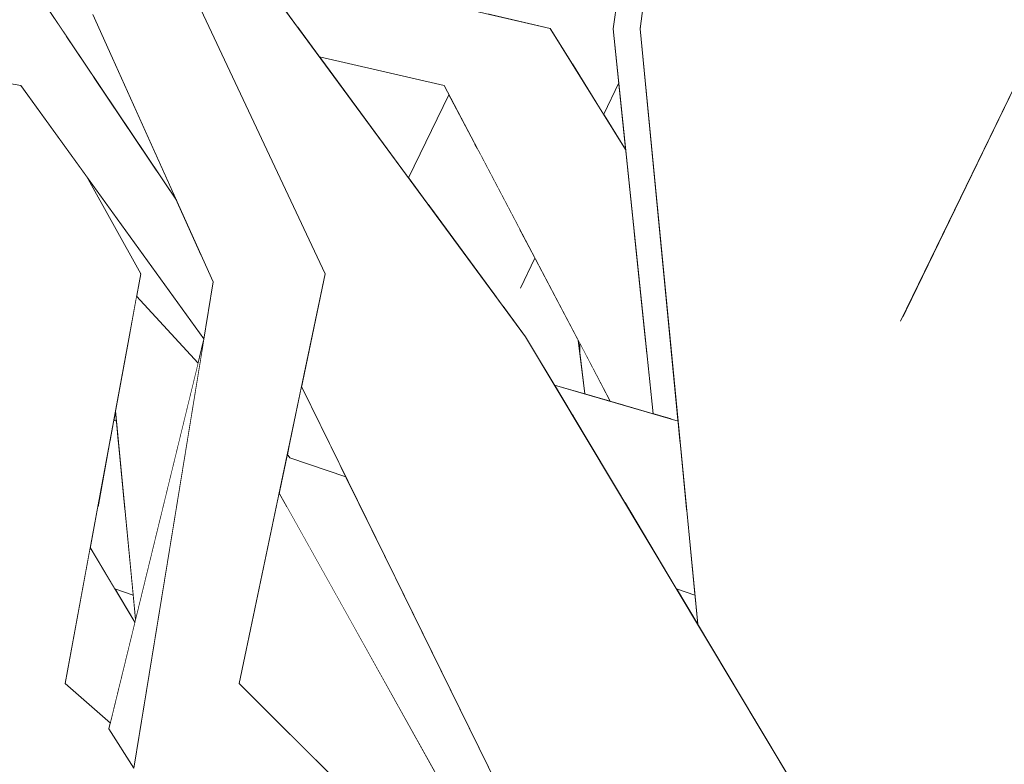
# Model space of a CAD drawing. Extents: x -289599 to -184549, y 66678 to 295474.
# Tile 452 of 656: x -250705 to -250624, y 71581 to 71642. Entities that reach past the tile are written whole.
import ezdxf

# ---------------------------------------------------------------- set-up
doc = ezdxf.new("R2010")
doc.units = 0
doc.header["$MEASUREMENT"] = 0
doc.linetypes.add('Wipeout_Contour', pattern=[1000, 0, -1000])
doc.layers.add('arch drzewa', color=8, linetype='Continuous')
doc.layers.add('arch drzewa_Nr_Pióra__4', color=8, linetype='Continuous', lineweight=9)

msp = doc.modelspace()

# ---------------------------------------------------------------- wipeouts: each hides what was drawn before it
at = {"color": 254, "linetype": 'Wipeout_Contour', "lineweight": 0, "ltscale": 1789200.978739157}
msp.add_wipeout([(-250623.008, 71642.939), (-250641.806, 71641.646), (-250626.625, 71567.701), (-250614.889, 71581.21), (-250621.562, 71631.944), (-250632.795, 71617.358), (-250622.442, 71638.636)], dxfattribs=at).dxf.layer = 'arch drzewa'
at = {"color": 254, "linetype": 'Wipeout_Contour', "lineweight": 0, "ltscale": 1278148.082754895}
msp.add_wipeout([(-250656.536, 71641.279), (-250651.744, 71609.162), (-250651.18, 71608.997), (-250654.305, 71641.279), (-250654.29, 71641.395)], dxfattribs=at).dxf.layer = 'arch drzewa'
at = {"color": 254, "linetype": 'Wipeout_Contour', "lineweight": 0, "ltscale": 1278237.270412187}
msp.add_wipeout([(-250683.455, 71605.86), (-250674.414, 71596.015), (-250678.55, 71604.416), (-250683.165, 71605.979), (-250683.37, 71606.263)], dxfattribs=at).dxf.layer = 'arch drzewa'
at = {"color": 254, "linetype": 'Wipeout_Contour', "lineweight": 0, "ltscale": 766847.491277}
msp.add_wipeout([(-250649.793, 71594.675), (-250651.304, 71595.187), (-250649.561, 71592.28)], dxfattribs=at).dxf.layer = 'arch drzewa'
at = {"color": 254, "linetype": 'Wipeout_Contour', "lineweight": 0, "ltscale": 1789546.980384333}
msp.add_wipeout([(-250701.666, 71587.389), (-250711.752, 71580.419), (-250661.692, 71545.629), (-250677.797, 71562.467), (-250696.019, 71580.419), (-250698.06, 71583.654), (-250697.94, 71584.146)], dxfattribs=at).dxf.layer = 'arch drzewa'

# ---------------------------------------------------------------- next in the draw order: wipeouts: each hides what was drawn before it
at = {"color": 254, "linetype": 'Wipeout_Contour', "lineweight": 0, "ltscale": 766881.492068}
msp.add_wipeout([(-250651.744, 71609.162), (-250656.536, 71641.279), (-250653.23, 71609.594)], dxfattribs=at).dxf.layer = 'arch drzewa'
at = {"color": 254, "linetype": 'Wipeout_Contour', "lineweight": 0, "ltscale": 1022383.6687884}
msp.add_wipeout([(-250626.625, 71567.701), (-250641.806, 71641.646), (-250632.266, 71560.09), (-250631.588, 71561.987)], dxfattribs=at).dxf.layer = 'arch drzewa'
at = {"color": 254, "linetype": 'Wipeout_Contour', "lineweight": 0, "ltscale": 767006.066657}
msp.add_wipeout([(-250701.666, 71587.389), (-250695.439, 71621.125), (-250705.51, 71620.446)], dxfattribs=at).dxf.layer = 'arch drzewa'
at = {"color": 254, "linetype": 'Wipeout_Contour', "lineweight": 0, "ltscale": 1278162.003764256}
msp.add_wipeout([(-250684.041, 71603.073), (-250660.152, 71560.393), (-250653.739, 71554.026), (-250674.414, 71596.015), (-250683.455, 71605.86)], dxfattribs=at).dxf.layer = 'arch drzewa'
at = {"color": 254, "linetype": 'Wipeout_Contour', "lineweight": 0, "ltscale": 766721.079562}
msp.add_wipeout([(-250589.763, 71603.586), (-250624.345, 71561.187), (-250622.104, 71563.759)], dxfattribs=at).dxf.layer = 'arch drzewa'

# ---------------------------------------------------------------- next in the draw order: wipeouts: each hides what was drawn before it
at = {"color": 254, "linetype": 'Wipeout_Contour', "lineweight": 0, "ltscale": 1533818.763060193}
msp.add_wipeout([(-250655.413, 71649.23), (-250656.536, 71641.279), (-250654.29, 71641.395), (-250653.233, 71649.695), (-250654.281, 71651.735), (-250655.098, 71648.565)], dxfattribs=at).dxf.layer = 'arch drzewa'
at = {"color": 254, "linetype": 'Wipeout_Contour', "lineweight": 0, "ltscale": 1022710.493713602}
msp.add_wipeout([(-250705.305, 71636.598), (-250712.175, 71637.867), (-250695.439, 71621.125), (-250699.912, 71629.139)], dxfattribs=at).dxf.layer = 'arch drzewa'
at = {"color": 254, "linetype": 'Wipeout_Contour', "lineweight": 0, "ltscale": 767008.965354}
msp.add_wipeout([(-250705.51, 71620.446), (-250711.752, 71580.419), (-250701.666, 71587.389)], dxfattribs=at).dxf.layer = 'arch drzewa'
at = {"color": 254, "linetype": 'Wipeout_Contour', "lineweight": 0, "ltscale": 766880.771616}
msp.add_wipeout([(-250657.267, 71615.51), (-250653.739, 71614.477), (-250653.869, 71615.725)], dxfattribs=at).dxf.layer = 'arch drzewa'
at = {"color": 254, "linetype": 'Wipeout_Contour', "lineweight": 0, "ltscale": 766708.249627}
msp.add_wipeout([(-250624.345, 71561.187), (-250589.763, 71603.586), (-250594.012, 71605.24)], dxfattribs=at).dxf.layer = 'arch drzewa'

# ---------------------------------------------------------------- next in the draw order: wipeouts: each hides what was drawn before it
at = {"color": 254, "linetype": 'Wipeout_Contour', "lineweight": 0, "ltscale": 1022553.818364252}
msp.add_wipeout([(-250661.709, 71641.311), (-250671.472, 71640.499), (-250654.79, 71624.541), (-250655.499, 71631.335)], dxfattribs=at).dxf.layer = 'arch drzewa'
at = {"color": 254, "linetype": 'Wipeout_Contour', "lineweight": 0, "ltscale": 1022721.912906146}
msp.add_wipeout([(-250714.647, 71638.324), (-250705.51, 71620.446), (-250695.439, 71621.125), (-250712.175, 71637.867)], dxfattribs=at).dxf.layer = 'arch drzewa'
at = {"color": 254, "linetype": 'Wipeout_Contour', "lineweight": 0, "ltscale": 766880.012666}
msp.add_wipeout([(-250657.267, 71615.51), (-250653.723, 71614.32), (-250653.739, 71614.477)], dxfattribs=at).dxf.layer = 'arch drzewa'
at = {"color": 254, "linetype": 'Wipeout_Contour', "lineweight": 0, "ltscale": 1534040.619636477}
msp.add_wipeout([(-250730.303, 71603.073), (-250706.413, 71560.393), (-250700.001, 71554.026), (-250704.924, 71564.025), (-250720.675, 71596.015), (-250729.717, 71605.86)], dxfattribs=at).dxf.layer = 'arch drzewa'
at = {"color": 254, "linetype": 'Wipeout_Contour', "lineweight": 0, "ltscale": 766734.212155}
msp.add_wipeout([(-250594.012, 71605.24), (-250631.588, 71561.987), (-250624.345, 71561.187)], dxfattribs=at).dxf.layer = 'arch drzewa'

# ---------------------------------------------------------------- next in the draw order: wipeouts: each hides what was drawn before it
at = {"color": 254, "linetype": 'Wipeout_Contour', "lineweight": 0, "ltscale": 1022637.503111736}
msp.add_wipeout([(-250686.676, 71647.084), (-250686.303, 71646.552), (-250684.671, 71644.337), (-250661.709, 71641.311)], dxfattribs=at).dxf.layer = 'arch drzewa'
at = {"color": 254, "linetype": 'Wipeout_Contour', "lineweight": 0, "ltscale": 1533989.338408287}
msp.add_wipeout([(-250690.234, 71615.755), (-250699.912, 71629.139), (-250695.439, 71621.125), (-250695.779, 71619.283), (-250690.71, 71613.76), (-250690.256, 71615.621)], dxfattribs=at).dxf.layer = 'arch drzewa'
at = {"color": 254, "linetype": 'Wipeout_Contour', "lineweight": 0, "ltscale": 1022503.778355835}
msp.add_wipeout([(-250657.267, 71615.51), (-250655.657, 71610.301), (-250653.23, 71609.594), (-250653.723, 71614.32)], dxfattribs=at).dxf.layer = 'arch drzewa'

# ---------------------------------------------------------------- next in the draw order: wipeouts: each hides what was drawn before it
at = {"color": 254, "linetype": 'Wipeout_Contour', "lineweight": 0, "ltscale": 1022535.128333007}
msp.add_wipeout([(-250671.472, 71640.499), (-250657.267, 71615.51), (-250653.869, 71615.725), (-250654.79, 71624.541)], dxfattribs=at).dxf.layer = 'arch drzewa'

# ---------------------------------------------------------------- next in the draw order: wipeouts: each hides what was drawn before it
at = {"color": 254, "linetype": 'Wipeout_Contour', "lineweight": 0, "ltscale": 2044814.836226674}
msp.add_wipeout([(-250654.305, 71641.279), (-250644.872, 71584.456), (-250633.505, 71565.492), (-250635.933, 71560.351), (-250638.76, 71547.643), (-250638.111, 71543.73), (-250632.266, 71560.09), (-250641.806, 71641.646)], dxfattribs=at).dxf.layer = 'arch drzewa'
at = {"color": 254, "linetype": 'Wipeout_Contour', "lineweight": 0, "ltscale": 766927.068079}
msp.add_wipeout([(-250657.267, 71615.51), (-250671.472, 71640.499), (-250670.449, 71636.598)], dxfattribs=at).dxf.layer = 'arch drzewa'

# ---------------------------------------------------------------- next in the draw order: wipeouts: each hides what was drawn before it
at = {"color": 254, "linetype": 'Wipeout_Contour', "lineweight": 0, "ltscale": 1022513.121016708}
msp.add_wipeout([(-250632.394, 71741.488), (-250641.806, 71641.646), (-250623.008, 71642.939), (-250629.37, 71740.648)], dxfattribs=at).dxf.layer = 'arch drzewa'
at = {"color": 254, "linetype": 'Wipeout_Contour', "lineweight": 0, "ltscale": 1022617.720713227}
msp.add_wipeout([(-250661.709, 71641.311), (-250684.671, 71644.337), (-250683.672, 71642.981), (-250671.472, 71640.499)], dxfattribs=at).dxf.layer = 'arch drzewa'
at = {"color": 254, "linetype": 'Wipeout_Contour', "lineweight": 0, "ltscale": 766856.207452}
msp.add_wipeout([(-250644.872, 71584.456), (-250654.305, 71641.279), (-250649.561, 71592.28)], dxfattribs=at).dxf.layer = 'arch drzewa'
at = {"color": 254, "linetype": 'Wipeout_Contour', "lineweight": 0, "ltscale": 1022530.553781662}
msp.add_wipeout([(-250657.267, 71615.51), (-250670.449, 71636.598), (-250656.767, 71610.625), (-250655.657, 71610.301)], dxfattribs=at).dxf.layer = 'arch drzewa'

# ---------------------------------------------------------------- next in the draw order: wipeouts: each hides what was drawn before it
at = {"color": 254, "linetype": 'Wipeout_Contour', "lineweight": 0, "ltscale": 766909.067454}
msp.add_wipeout([(-250641.806, 71641.646), (-250632.394, 71741.488), (-250640.243, 71711.451)], dxfattribs=at).dxf.layer = 'arch drzewa'
at = {"color": 254, "linetype": 'Wipeout_Contour', "lineweight": 0, "ltscale": 766973.578808}
msp.add_wipeout([(-250683.672, 71642.981), (-250682.559, 71641.471), (-250671.472, 71640.499)], dxfattribs=at).dxf.layer = 'arch drzewa'
at = {"color": 254, "linetype": 'Wipeout_Contour', "lineweight": 0, "ltscale": 766901.757463}
msp.add_wipeout([(-250657.307, 71634.24), (-250655.499, 71631.335), (-250656.071, 71636.82)], dxfattribs=at).dxf.layer = 'arch drzewa'
at = {"color": 254, "linetype": 'Wipeout_Contour', "lineweight": 0, "ltscale": 1022503.364053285}
msp.add_wipeout([(-250661.359, 71611.963), (-250659.934, 71609.584), (-250651.014, 71607.286), (-250651.18, 71608.997)], dxfattribs=at).dxf.layer = 'arch drzewa'
at = {"color": 254, "linetype": 'Wipeout_Contour', "lineweight": 0, "ltscale": 1022481.595752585}
msp.add_wipeout([(-250696.019, 71580.419), (-250640.704, 71536.474), (-250639.488, 71539.875), (-250687.338, 71587.389)], dxfattribs=at).dxf.layer = 'arch drzewa'

# ---------------------------------------------------------------- next in the draw order: wipeouts: each hides what was drawn before it
at = {"color": 254, "linetype": 'Wipeout_Contour', "lineweight": 0, "ltscale": 3067673.834574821}
msp.add_wipeout([(-250653.233, 71649.695), (-250654.305, 71641.279), (-250641.806, 71641.646), (-250640.243, 71711.451), (-250640.792, 71709.744), (-250643.977, 71710.008), (-250639.756, 71733.179), (-250639.149, 71760.285), (-250649.311, 71680.491), (-250643.922, 71671.668), (-250646.168, 71667.969), (-250652.652, 71648.565)], dxfattribs=at).dxf.layer = 'arch drzewa'
at = {"color": 254, "linetype": 'Wipeout_Contour', "lineweight": 0, "ltscale": 1277993.895095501}
msp.add_wipeout([(-250595.893, 71693.199), (-250632.795, 71617.358), (-250621.562, 71631.944), (-250621.027, 71629.809), (-250618.636, 71622.714)], dxfattribs=at).dxf.layer = 'arch drzewa'
at = {"color": 254, "linetype": 'Wipeout_Contour', "lineweight": 0, "ltscale": 1533821.390246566}
msp.add_wipeout([(-250655.965, 71650.396), (-250659.857, 71638.336), (-250657.307, 71634.24), (-250656.071, 71636.82), (-250656.536, 71641.279), (-250655.413, 71649.23)], dxfattribs=at).dxf.layer = 'arch drzewa'
at = {"color": 254, "linetype": 'Wipeout_Contour', "lineweight": 0, "ltscale": 1022618.196401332}
msp.add_wipeout([(-250671.472, 71640.499), (-250682.559, 71641.471), (-250680.724, 71638.981), (-250670.449, 71636.598)], dxfattribs=at).dxf.layer = 'arch drzewa'
at = {"color": 254, "linetype": 'Wipeout_Contour', "lineweight": 0, "ltscale": 766962.593117}
msp.add_wipeout([(-250687.338, 71587.389), (-250680.246, 71621.125), (-250689.466, 71620.446)], dxfattribs=at).dxf.layer = 'arch drzewa'
at = {"color": 254, "linetype": 'Wipeout_Contour', "lineweight": 0, "ltscale": 1022500.321799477}
msp.add_wipeout([(-250659.934, 71609.584), (-250659.844, 71609.435), (-250650.997, 71607.107), (-250651.014, 71607.286)], dxfattribs=at).dxf.layer = 'arch drzewa'

# ---------------------------------------------------------------- next in the draw order: linework, layer by layer
at = {"layer": 'arch drzewa_Nr_Pióra__4', "linetype": 'Continuous'}
for p, q in [((-250632.865, 71617.214), (-250595.893, 71693.199)), ((-250654.305, 71641.279), (-250653.233, 71649.695)), ((-250657.307, 71634.24), (-250656.071, 71636.82))]:
    msp.add_line(p, q, dxfattribs=at)

# ---------------------------------------------------------------- next in the draw order: wipeouts: each hides what was drawn before it
at = {"color": 254, "linetype": 'Wipeout_Contour', "lineweight": 0, "ltscale": 767001.097929}
msp.add_wipeout([(-250680.246, 71621.125), (-250691.715, 71645.469), (-250699.39, 71642.451)], dxfattribs=at).dxf.layer = 'arch drzewa'
at = {"color": 254, "linetype": 'Wipeout_Contour', "lineweight": 0, "ltscale": 766965.251438}
msp.add_wipeout([(-250689.466, 71620.446), (-250696.019, 71580.419), (-250687.338, 71587.389)], dxfattribs=at).dxf.layer = 'arch drzewa'
at = {"color": 254, "linetype": 'Wipeout_Contour', "lineweight": 0, "ltscale": 1022599.119982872}
msp.add_wipeout([(-250683.165, 71605.979), (-250679.052, 71605.436), (-250682.2, 71611.829), (-250683.131, 71607.401)], dxfattribs=at).dxf.layer = 'arch drzewa'
at = {"color": 254, "linetype": 'Wipeout_Contour', "lineweight": 0, "ltscale": 1022491.992279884}
msp.add_wipeout([(-250650.997, 71607.107), (-250659.844, 71609.435), (-250655.59, 71602.337), (-250650.469, 71601.661)], dxfattribs=at).dxf.layer = 'arch drzewa'

# ---------------------------------------------------------------- next in the draw order: wipeouts: each hides what was drawn before it
at = {"color": 254, "linetype": 'Wipeout_Contour', "lineweight": 0, "ltscale": 766991.067029}
msp.add_wipeout([(-250699.39, 71642.451), (-250689.466, 71620.446), (-250680.246, 71621.125)], dxfattribs=at).dxf.layer = 'arch drzewa'
at = {"color": 254, "linetype": 'Wipeout_Contour', "lineweight": 0, "ltscale": 766973.055864}
msp.add_wipeout([(-250698.06, 71583.654), (-250696.019, 71580.419), (-250690.256, 71615.621)], dxfattribs=at).dxf.layer = 'arch drzewa'
at = {"color": 254, "linetype": 'Wipeout_Contour', "lineweight": 0, "ltscale": 766943.573554}
msp.add_wipeout([(-250679.052, 71605.436), (-250683.165, 71605.979), (-250678.55, 71604.416)], dxfattribs=at).dxf.layer = 'arch drzewa'
at = {"color": 254, "linetype": 'Wipeout_Contour', "lineweight": 0, "ltscale": 1022474.745764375}
msp.add_wipeout([(-250655.59, 71602.337), (-250651.304, 71595.187), (-250649.793, 71594.675), (-250650.469, 71601.661)], dxfattribs=at).dxf.layer = 'arch drzewa'

# ---------------------------------------------------------------- next in the draw order: wipeouts: each hides what was drawn before it
at = {"color": 254, "linetype": 'Wipeout_Contour', "lineweight": 0, "ltscale": 767034.660455}
msp.add_wipeout([(-250702.928, 71640.499), (-250699.175, 71637.119), (-250701.547, 71640.653)], dxfattribs=at).dxf.layer = 'arch drzewa'
at = {"color": 254, "linetype": 'Wipeout_Contour', "lineweight": 0, "ltscale": 1278121.099589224}
msp.add_wipeout([(-250682.199, 71611.833), (-250635.933, 71560.351), (-250633.505, 71565.492), (-250663.738, 71615.932), (-250682.197, 71611.843)], dxfattribs=at).dxf.layer = 'arch drzewa'
at = {"color": 254, "linetype": 'Wipeout_Contour', "lineweight": 0, "ltscale": 766996.204542}
msp.add_wipeout([(-250697.523, 71609.837), (-250697.666, 71609.062), (-250697.441, 71608.997)], dxfattribs=at).dxf.layer = 'arch drzewa'
at = {"color": 254, "linetype": 'Wipeout_Contour', "lineweight": 0, "ltscale": 766953.041163}
msp.add_wipeout([(-250683.37, 71606.263), (-250683.165, 71605.979), (-250683.131, 71607.401)], dxfattribs=at).dxf.layer = 'arch drzewa'
at = {"color": 254, "linetype": 'Wipeout_Contour', "lineweight": 0, "ltscale": 1022638.59386192}
msp.add_wipeout([(-250697.565, 71595.187), (-250695.916, 71592.435), (-250695.86, 71592.665), (-250696.055, 71594.675)], dxfattribs=at).dxf.layer = 'arch drzewa'

# ---------------------------------------------------------------- next in the draw order: wipeouts: each hides what was drawn before it
at = {"color": 254, "linetype": 'Wipeout_Contour', "lineweight": 0, "ltscale": 767023.556844}
msp.add_wipeout([(-250702.928, 71640.499), (-250693.711, 71628.98), (-250699.175, 71637.119)], dxfattribs=at).dxf.layer = 'arch drzewa'
at = {"color": 254, "linetype": 'Wipeout_Contour', "lineweight": 0, "ltscale": 1278031.564713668}
msp.add_wipeout([(-250682.199, 71611.833), (-250653.739, 71554.026), (-250640.989, 71541.366), (-250638.76, 71547.643), (-250635.933, 71560.351)], dxfattribs=at).dxf.layer = 'arch drzewa'

# ---------------------------------------------------------------- next in the draw order: linework, layer by layer
at = {"layer": 'arch drzewa_Nr_Pióra__4', "linetype": 'Continuous'}
for p, q in [((-250649.561, 71592.28), (-250654.305, 71641.279)), ((-250649.793, 71594.675), (-250651.304, 71595.187))]:
    msp.add_line(p, q, dxfattribs=at)

# ---------------------------------------------------------------- next in the draw order: wipeouts: each hides what was drawn before it
at = {"color": 254, "linetype": 'Wipeout_Contour', "lineweight": 0, "ltscale": 1278358.380130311}
msp.add_wipeout([(-250705.305, 71636.598), (-250690.424, 71622.571), (-250692.503, 71627.181), (-250693.711, 71628.98), (-250702.928, 71640.499)], dxfattribs=at).dxf.layer = 'arch drzewa'
at = {"color": 254, "linetype": 'Wipeout_Contour', "lineweight": 0, "ltscale": 1022527.301328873}
msp.add_wipeout([(-250667.629, 71573.752), (-250677.893, 71592.09), (-250674.263, 71574.405), (-250670.397, 71570.566)], dxfattribs=at).dxf.layer = 'arch drzewa'

# ---------------------------------------------------------------- next in the draw order: wipeouts: each hides what was drawn before it
at = {"color": 254, "linetype": 'Wipeout_Contour', "lineweight": 0, "ltscale": 1278437.063436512}
msp.add_wipeout([(-250740.3, 71646.457), (-250702.928, 71640.499), (-250701.547, 71640.653), (-250701.701, 71640.882), (-250702.521, 71642.103)], dxfattribs=at).dxf.layer = 'arch drzewa'
at = {"color": 254, "linetype": 'Wipeout_Contour', "lineweight": 0, "ltscale": 1022666.291906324}
msp.add_wipeout([(-250705.305, 71636.598), (-250690.234, 71615.755), (-250689.466, 71620.446), (-250690.424, 71622.571)], dxfattribs=at).dxf.layer = 'arch drzewa'
at = {"color": 254, "linetype": 'Wipeout_Contour', "lineweight": 0, "ltscale": 1022564.341454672}
msp.add_wipeout([(-250677.893, 71592.09), (-250683.427, 71601.977), (-250680.983, 71581.078), (-250674.263, 71574.405)], dxfattribs=at).dxf.layer = 'arch drzewa'

# ---------------------------------------------------------------- next in the draw order: wipeouts: each hides what was drawn before it
at = {"color": 254, "linetype": 'Wipeout_Contour', "lineweight": 0, "ltscale": 1534255.950886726}
msp.add_wipeout([(-250740.233, 71646.446), (-250737.982, 71645.669), (-250738.09, 71644.816), (-250738.777, 71643.386), (-250738.448, 71642.724), (-250702.928, 71640.499)], dxfattribs=at).dxf.layer = 'arch drzewa'
at = {"color": 254, "linetype": 'Wipeout_Contour', "lineweight": 0, "ltscale": 1022590.395002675}
msp.add_wipeout([(-250687.338, 71587.389), (-250680.983, 71581.078), (-250683.427, 71601.977), (-250684.041, 71603.073)], dxfattribs=at).dxf.layer = 'arch drzewa'

# ---------------------------------------------------------------- next in the draw order: wipeouts: each hides what was drawn before it
at = {"color": 254, "linetype": 'Wipeout_Contour', "lineweight": 0, "ltscale": 767076.496955}
msp.add_wipeout([(-250738.448, 71642.724), (-250705.305, 71636.598), (-250702.928, 71640.499)], dxfattribs=at).dxf.layer = 'arch drzewa'
at = {"color": 254, "linetype": 'Wipeout_Contour', "lineweight": 0, "ltscale": 1022657.57625703}
msp.add_wipeout([(-250742.281, 71580.419), (-250686.965, 71536.474), (-250685.75, 71539.875), (-250733.6, 71587.389)], dxfattribs=at).dxf.layer = 'arch drzewa'

# ---------------------------------------------------------------- next in the draw order: wipeouts: each hides what was drawn before it
at = {"color": 254, "linetype": 'Wipeout_Contour', "lineweight": 0, "ltscale": 767012.357557}
msp.add_wipeout([(-250663.738, 71615.932), (-250698.377, 71662.936), (-250709.135, 71667.329)], dxfattribs=at).dxf.layer = 'arch drzewa'

# ---------------------------------------------------------------- next in the draw order: wipeouts: each hides what was drawn before it
at = {"color": 254, "linetype": 'Wipeout_Contour', "lineweight": 0, "ltscale": 3068083.612213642}
msp.add_wipeout([(-250709.135, 71667.329), (-250721.511, 71670.392), (-250708.785, 71651.435), (-250700.336, 71648.482), (-250699.243, 71648.977), (-250698.684, 71649.422), (-250692.645, 71646.019), (-250692.891, 71645.88), (-250691.715, 71645.469), (-250680.246, 71621.125), (-250682.197, 71611.843), (-250663.738, 71615.932)], dxfattribs=at).dxf.layer = 'arch drzewa'

# ---------------------------------------------------------------- next in the draw order: linework, layer by layer
at = {"layer": 'arch drzewa_Nr_Pióra__4', "linetype": 'Continuous'}
msp.add_line((-250705.305, 71636.598), (-250738.448, 71642.724), dxfattribs=at)

# ---------------------------------------------------------------- next in the draw order: wipeouts: each hides what was drawn before it
at = {"color": 254, "linetype": 'Wipeout_Contour', "lineweight": 0, "ltscale": 1278209.078372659}
msp.add_wipeout([(-250666.826, 71642.494), (-250661.709, 71641.311), (-250659.857, 71638.336), (-250655.965, 71650.396), (-250659.426, 71657.703)], dxfattribs=at).dxf.layer = 'arch drzewa'
at = {"color": 254, "linetype": 'Wipeout_Contour', "lineweight": 0, "ltscale": 1534061.693218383}
msp.add_wipeout([(-250701.531, 71643.209), (-250703.803, 71644.014), (-250692.503, 71627.181), (-250699.39, 71642.451), (-250699.738, 71642.574), (-250700.922, 71642.257)], dxfattribs=at).dxf.layer = 'arch drzewa'
at = {"color": 254, "linetype": 'Wipeout_Contour', "lineweight": 0, "ltscale": 1022603.440062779}
msp.add_wipeout([(-250680.724, 71638.981), (-250673.383, 71629.019), (-250670.057, 71635.854), (-250670.449, 71636.598)], dxfattribs=at).dxf.layer = 'arch drzewa'
at = {"color": 254, "linetype": 'Wipeout_Contour', "lineweight": 0, "ltscale": 2300719.929369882}
msp.add_wipeout([(-250664.897, 71622.714), (-250667.289, 71629.809), (-250665.57, 71618.417), (-250663.738, 71615.932), (-250661.359, 71611.963), (-250658.855, 71611.233), (-250659.412, 71615.645), (-250662.976, 71622.411), (-250664.162, 71619.937)], dxfattribs=at).dxf.layer = 'arch drzewa'
at = {"color": 254, "linetype": 'Wipeout_Contour', "lineweight": 0, "ltscale": 1022652.498653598}
msp.add_wipeout([(-250696.377, 71616.043), (-250693.858, 71600.867), (-250690.71, 71613.76), (-250695.779, 71619.283)], dxfattribs=at).dxf.layer = 'arch drzewa'

# ---------------------------------------------------------------- next in the draw order: linework, layer by layer
at = {"layer": 'arch drzewa_Nr_Pióra__4', "linetype": 'Continuous'}
for p, q in [((-250656.536, 71641.279), (-250655.413, 71649.23)), ((-250661.709, 71641.311), (-250686.676, 71647.084)), ((-250680.246, 71621.125), (-250691.715, 71645.469)), ((-250692.503, 71627.181), (-250703.803, 71644.014)), ((-250689.466, 71620.446), (-250699.39, 71642.451)), ((-250655.499, 71631.335), (-250661.709, 71641.311)), ((-250670.449, 71636.598), (-250680.724, 71638.981)), ((-250695.439, 71621.125), (-250699.912, 71629.139))]:
    msp.add_line(p, q, dxfattribs=at)

# ---------------------------------------------------------------- next in the draw order: wipeouts: each hides what was drawn before it
at = {"color": 254, "linetype": 'Wipeout_Contour', "lineweight": 0, "ltscale": 1278206.81254224}
msp.add_wipeout([(-250667.666, 71631.314), (-250667.766, 71631.504), (-250666.147, 71619.201), (-250665.57, 71618.417), (-250667.289, 71629.809)], dxfattribs=at).dxf.layer = 'arch drzewa'
at = {"color": 254, "linetype": 'Wipeout_Contour', "lineweight": 0, "ltscale": 1022550.325550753}
msp.add_wipeout([(-250664.228, 71624.788), (-250664.897, 71622.714), (-250664.162, 71619.937), (-250662.976, 71622.411)], dxfattribs=at).dxf.layer = 'arch drzewa'
at = {"color": 254, "linetype": 'Wipeout_Contour', "lineweight": 0, "ltscale": 1022649.676320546}
msp.add_wipeout([(-250696.377, 71616.043), (-250697.523, 71609.837), (-250695.86, 71592.665), (-250693.858, 71600.867)], dxfattribs=at).dxf.layer = 'arch drzewa'
at = {"color": 254, "linetype": 'Wipeout_Contour', "lineweight": 0, "ltscale": 1022516.950372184}
msp.add_wipeout([(-250656.767, 71610.625), (-250659.279, 71615.392), (-250659.267, 71614.494), (-250658.855, 71611.233)], dxfattribs=at).dxf.layer = 'arch drzewa'

# ---------------------------------------------------------------- next in the draw order: linework, layer by layer
at = {"layer": 'arch drzewa_Nr_Pióra__4', "linetype": 'Continuous'}
for p, q in [((-250653.23, 71609.594), (-250656.536, 71641.279)), ((-250690.234, 71615.755), (-250705.305, 71636.598)), ((-250690.71, 71613.76), (-250695.779, 71619.283)), ((-250653.739, 71554.026), (-250682.2, 71611.829)), ((-250651.18, 71608.997), (-250661.359, 71611.963))]:
    msp.add_line(p, q, dxfattribs=at)

# ---------------------------------------------------------------- next in the draw order: wipeouts: each hides what was drawn before it
at = {"color": 254, "linetype": 'Wipeout_Contour', "lineweight": 0, "ltscale": 1022573.633868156}
msp.add_wipeout([(-250667.927, 71631.81), (-250671.766, 71626.825), (-250666.147, 71619.201), (-250667.766, 71631.504)], dxfattribs=at).dxf.layer = 'arch drzewa'
at = {"color": 254, "linetype": 'Wipeout_Contour', "lineweight": 0, "ltscale": 766893.097763}
msp.add_wipeout([(-250659.279, 71615.392), (-250659.412, 71615.645), (-250659.267, 71614.494)], dxfattribs=at).dxf.layer = 'arch drzewa'
at = {"color": 254, "linetype": 'Wipeout_Contour', "lineweight": 0, "ltscale": 1022660.610092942}
msp.add_wipeout([(-250697.961, 71607.462), (-250697.275, 71607.286), (-250697.441, 71608.997), (-250697.666, 71609.062)], dxfattribs=at).dxf.layer = 'arch drzewa'

# ---------------------------------------------------------------- next in the draw order: linework, layer by layer
at = {"layer": 'arch drzewa_Nr_Pióra__4', "linetype": 'Continuous'}
for p, q in [((-250633.489, 71565.467), (-250663.738, 71615.932)), ((-250658.855, 71611.233), (-250659.412, 71615.645)), ((-250659.267, 71614.494), (-250659.279, 71615.392))]:
    msp.add_line(p, q, dxfattribs=at)

# ---------------------------------------------------------------- next in the draw order: wipeouts: each hides what was drawn before it
at = {"color": 254, "linetype": 'Wipeout_Contour', "lineweight": 0, "ltscale": 1022586.369245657}
msp.add_wipeout([(-250670.057, 71635.854), (-250673.383, 71629.019), (-250671.766, 71626.825), (-250667.927, 71631.81)], dxfattribs=at).dxf.layer = 'arch drzewa'
at = {"color": 254, "linetype": 'Wipeout_Contour', "lineweight": 0, "ltscale": 1022659.446717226}
msp.add_wipeout([(-250697.991, 71607.3), (-250697.258, 71607.107), (-250697.275, 71607.286), (-250697.961, 71607.462)], dxfattribs=at).dxf.layer = 'arch drzewa'

# ---------------------------------------------------------------- next in the draw order: linework, layer by layer
at = {"layer": 'arch drzewa_Nr_Pióra__4', "linetype": 'Continuous'}
msp.add_line((-250673.383, 71629.019), (-250670.057, 71635.854), dxfattribs=at)

# ---------------------------------------------------------------- next in the draw order: wipeouts: each hides what was drawn before it
at = {"color": 254, "linetype": 'Wipeout_Contour', "lineweight": 0, "ltscale": 1022563.737981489}
msp.add_wipeout([(-250664.228, 71624.788), (-250667.666, 71631.314), (-250667.289, 71629.809), (-250664.897, 71622.714)], dxfattribs=at).dxf.layer = 'arch drzewa'
at = {"color": 254, "linetype": 'Wipeout_Contour', "lineweight": 0, "ltscale": 1022656.621930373}
msp.add_wipeout([(-250698.977, 71601.958), (-250696.731, 71601.661), (-250697.258, 71607.107), (-250697.991, 71607.3)], dxfattribs=at).dxf.layer = 'arch drzewa'

# ---------------------------------------------------------------- next in the draw order: linework, layer by layer
at = {"layer": 'arch drzewa_Nr_Pióra__4', "linetype": 'Continuous'}
for p, q in [((-250663.738, 71615.932), (-250698.377, 71662.936)), ((-250656.767, 71610.625), (-250670.449, 71636.598)), ((-250664.167, 71619.925), (-250662.976, 71622.411))]:
    msp.add_line(p, q, dxfattribs=at)

# ---------------------------------------------------------------- next in the draw order: wipeouts: each hides what was drawn before it
at = {"color": 254, "linetype": 'Wipeout_Contour', "lineweight": 0, "ltscale": 1278311.399787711}
msp.add_wipeout([(-250699.6, 71598.581), (-250697.565, 71595.187), (-250696.055, 71594.675), (-250696.731, 71601.661), (-250698.977, 71601.958)], dxfattribs=at).dxf.layer = 'arch drzewa'

# ---------------------------------------------------------------- next in the draw order: wipeouts: each hides what was drawn before it
at = {"color": 254, "linetype": 'Wipeout_Contour', "lineweight": 0, "ltscale": 1022643.170251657}
msp.add_wipeout([(-250699.6, 71598.581), (-250701.666, 71587.389), (-250697.94, 71584.146), (-250695.916, 71592.435)], dxfattribs=at).dxf.layer = 'arch drzewa'

# ---------------------------------------------------------------- next in the draw order: wipeouts: each hides what was drawn before it
at = {"color": 254, "linetype": 'Wipeout_Contour', "lineweight": 0, "ltscale": 1789592.684219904}
msp.add_wipeout([(-250728.461, 71611.833), (-250700.001, 71554.026), (-250687.251, 71541.366), (-250685.022, 71547.643), (-250683.29, 71555.428), (-250711.752, 71580.419), (-250710.048, 71591.345)], dxfattribs=at).dxf.layer = 'arch drzewa'

# ---------------------------------------------------------------- next in the draw order: linework, layer by layer
at = {"layer": 'arch drzewa_Nr_Pióra__4', "linetype": 'Continuous'}
for p, q in [((-250701.666, 71587.389), (-250695.439, 71621.125)), ((-250687.338, 71587.389), (-250680.246, 71621.125)), ((-250696.019, 71580.419), (-250689.466, 71620.446)), ((-250698.06, 71583.654), (-250690.256, 71615.621)), ((-250695.86, 71592.665), (-250697.523, 71609.837)), ((-250697.441, 71608.997), (-250697.666, 71609.062)), ((-250683.165, 71605.979), (-250683.37, 71606.263)), ((-250678.55, 71604.416), (-250683.165, 71605.979)), ((-250660.152, 71560.393), (-250684.041, 71603.073)), ((-250695.916, 71592.435), (-250699.6, 71598.581)), ((-250696.055, 71594.675), (-250697.565, 71595.187)), ((-250697.94, 71584.146), (-250701.666, 71587.389)), ((-250639.488, 71539.875), (-250687.338, 71587.389)), ((-250696.019, 71580.419), (-250698.06, 71583.654))]:
    msp.add_line(p, q, dxfattribs=at)

doc.saveas('drawing.dxf')
